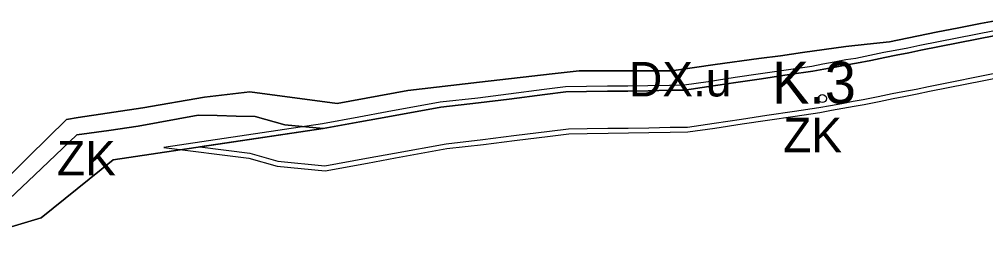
# Model space of a CAD drawing. Extents: x -555509 to -553005, y -1186756 to -1182560.
# Drawn here: x -554084.6 to -553691.8, y -1183467.7 to -1183377.9 of the extents above; entities that cross this region are included whole.
import ezdxf

# ---------------------------------------------------------------- set-up
doc = ezdxf.new("R2010")
doc.units = 0
for name, color, linetype in [('Level 26', 7, 'Continuous'), ('Level 46', 7, 'Continuous'), ('Level 56', 7, 'Continuous'), ('Level 59', 7, 'Continuous'), ('Level 63', 7, 'Continuous'), ('navrh_ZK', 7, 'Continuous'), ('OBRYS_PLOCH', 7, 'Continuous'), ('stav_AP', 7, 'Continuous'), ('stav_ZK', 7, 'Continuous')]:
    doc.layers.add(name, color=color, linetype=linetype)

msp = doc.modelspace()

# ---------------------------------------------------------------- linework, layer by layer
at = {"layer": 'Level 26'}
for p, q in [((-553684.9, -1183377.89), (-553693.84, -1183379.62)), ((-553711.87, -1183383.07), (-553730.92, -1183387.02)), ((-553702.73, -1183381.35), (-553711.87, -1183383.07)), ((-553693.84, -1183379.62), (-553702.73, -1183381.35)), ((-553730.92, -1183387.02), (-553739.93, -1183387.98)), ((-553718.16, -1183390.43), (-553687.79, -1183384.46)), ((-553766.25, -1183391.35), (-553775.12, -1183392.68)), ((-553748.57, -1183388.89), (-553766.25, -1183391.35)), ((-553739.93, -1183387.98), (-553748.57, -1183388.89)), ((-553722.99, -1183391.53), (-553718.16, -1183390.43)), ((-553784.05, -1183393.85), (-553801.72, -1183396.26)), ((-553775.12, -1183392.68), (-553784.05, -1183393.85)), ((-553744.23, -1183395.71), (-553738.51, -1183394.57)), ((-553738.51, -1183394.57), (-553732.81, -1183393.34)), ((-553732.81, -1183393.34), (-553728.14, -1183392.45)), ((-553728.14, -1183392.45), (-553722.99, -1183391.53)), ((-553857.01, -1183398.78), (-553868.05, -1183399.96)), ((-553847.65, -1183398.76), (-553857.01, -1183398.78)), ((-553838.27, -1183398.76), (-553847.65, -1183398.76)), ((-553828.88, -1183398.77), (-553838.27, -1183398.76)), ((-553819.48, -1183398.79), (-553828.88, -1183398.77)), ((-553801.72, -1183396.26), (-553819.48, -1183398.79)), ((-553771.65, -1183400.34), (-553762.06, -1183398.94)), ((-553762.06, -1183398.94), (-553757.56, -1183398.09)), ((-553757.56, -1183398.09), (-553752.95, -1183397.28)), ((-553752.95, -1183397.28), (-553748.21, -1183396.36)), ((-553748.21, -1183396.36), (-553744.23, -1183395.71)), ((-553868.05, -1183399.96), (-553897.55, -1183403.42)), ((-553793.28, -1183403.54), (-553782.96, -1183402.01)), ((-553782.96, -1183402.01), (-553771.65, -1183400.34)), ((-553926.73, -1183406.83), (-553955.37, -1183411.99)), ((-553897.55, -1183403.42), (-553926.73, -1183406.83)), ((-553853.98, -1183407.2), (-553845.49, -1183407.06)), ((-553845.49, -1183407.06), (-553837.21, -1183407)), ((-553837.21, -1183407), (-553829.02, -1183406.87)), ((-553829.02, -1183406.87), (-553820.26, -1183406.69)), ((-553820.26, -1183406.69), (-553814.16, -1183406.62)), ((-553814.16, -1183406.62), (-553804.29, -1183405.2)), ((-553804.29, -1183405.2), (-553793.28, -1183403.54)), ((-554009.3, -1183409.51), (-554034.39, -1183413.78)), ((-553990.96, -1183407.36), (-554009.3, -1183409.51)), ((-553955.37, -1183411.99), (-553990.96, -1183407.36)), ((-553897.94, -1183411.82), (-553885.46, -1183410.23)), ((-553885.46, -1183410.23), (-553870.96, -1183408.4)), ((-553870.96, -1183408.4), (-553862.46, -1183407.33)), ((-553862.46, -1183407.33), (-553853.98, -1183407.2)), ((-554034.39, -1183413.78), (-554060.68, -1183417.74)), ((-553934.77, -1183417.42), (-553913.31, -1183413.52)), ((-553913.31, -1183413.52), (-553897.94, -1183411.82)), ((-554065.44, -1183418.51), (-554080.71, -1183433.51)), ((-554060.68, -1183417.74), (-554065.44, -1183418.51)), ((-554036.25, -1183421.25), (-554011.96, -1183416.74)), ((-554011.96, -1183416.74), (-554004.2, -1183416.94)), ((-554004.2, -1183416.94), (-553996.49, -1183417.14)), ((-553996.49, -1183417.14), (-553988.73, -1183417.33)), ((-553988.73, -1183417.33), (-553976.68, -1183420.7)), ((-553946.22, -1183419.56), (-553934.77, -1183417.42)), ((-554048.21, -1183422.95), (-554036.25, -1183421.25)), ((-553976.68, -1183420.7), (-553961.04, -1183422.25)), ((-553961.04, -1183422.25), (-553946.22, -1183419.56)), ((-554078.44, -1183441.14), (-554061.25, -1183424.79)), ((-554061.25, -1183424.79), (-554048.21, -1183422.95)), ((-554080.71, -1183433.51), (-554092.27, -1183445.06)), ((-554094.02, -1183455.82), (-554078.44, -1183441.14))]:
    msp.add_line(p, q, dxfattribs=at)
at = {"layer": 'Level 46'}
msp.add_circle((-553758.18, -1183410.04), 1.64, dxfattribs=at)
at = {"layer": 'Level 56'}
msp.add_lwpolyline([(-553688.12, -1183382.49), (-553718.58, -1183388.47), (-553723.39, -1183389.57), (-553728.5, -1183390.48), (-553733.21, -1183391.38), (-553738.92, -1183392.61), (-553744.59, -1183393.74), (-553748.56, -1183394.39), (-553753.31, -1183395.31), (-553757.92, -1183396.12), (-553762.39, -1183396.97), (-553771.94, -1183398.36), (-553783.25, -1183400.03), (-553793.58, -1183401.56), (-553804.58, -1183403.22), (-553814.31, -1183404.62), (-553820.29, -1183404.69), (-553829.06, -1183404.87), (-553837.23, -1183405), (-553845.51, -1183405.06), (-553854.01, -1183405.2), (-553862.6, -1183405.33), (-553871.21, -1183406.42), (-553885.71, -1183408.25), (-553898.18, -1183409.83), (-553913.6, -1183411.54), (-553935.13, -1183415.45), (-553946.58, -1183417.59), (-553961.37, -1183420.28), (-554025.81, -1183429.86), (-553991.37, -1183434.24), (-553979.83, -1183437.47), (-553960.35, -1183439.4), (-553943.14, -1183436.28), (-553931.69, -1183434.14), (-553910.85, -1183430.35), (-553895.93, -1183428.7), (-553883.32, -1183427.1), (-553868.83, -1183425.27), (-553861.26, -1183424.31), (-553853.71, -1183424.2), (-553845.29, -1183424.06), (-553837.01, -1183424), (-553828.71, -1183423.87), (-553819.99, -1183423.69), (-553812.85, -1183423.61), (-553801.81, -1183422.02), (-553790.77, -1183420.35), (-553780.47, -1183418.83), (-553769.18, -1183417.16), (-553759.25, -1183415.71), (-553754.51, -1183414.81), (-553749.86, -1183414), (-553745.22, -1183413.1), (-553741.2, -1183412.44), (-553735.06, -1183411.22), (-553729.42, -1183410), (-553725.05, -1183409.17), (-553719.61, -1183408.19), (-553714.63, -1183407.06), (-553684.97, -1183401.23)], dxfattribs=at)
at = {"layer": 'navrh_ZK'}
for p, q in [((-553718.16, -1183390.43), (-553722.99, -1183391.53)), ((-553738.51, -1183394.57), (-553744.23, -1183395.71)), ((-553732.81, -1183393.34), (-553738.51, -1183394.57)), ((-553728.14, -1183392.45), (-553732.81, -1183393.34)), ((-553722.99, -1183391.53), (-553728.14, -1183392.45)), ((-553762.06, -1183398.94), (-553771.65, -1183400.34)), ((-553757.56, -1183398.09), (-553762.06, -1183398.94)), ((-553752.95, -1183397.28), (-553757.56, -1183398.09)), ((-553748.21, -1183396.36), (-553752.95, -1183397.28)), ((-553744.23, -1183395.71), (-553748.21, -1183396.36)), ((-553782.96, -1183402.01), (-553793.28, -1183403.54)), ((-553771.65, -1183400.34), (-553782.96, -1183402.01)), ((-553845.49, -1183407.06), (-553853.98, -1183407.2)), ((-553837.21, -1183407), (-553845.49, -1183407.06)), ((-553814.16, -1183406.62), (-553820.26, -1183406.69)), ((-553804.29, -1183405.2), (-553814.16, -1183406.62)), ((-553793.28, -1183403.54), (-553804.29, -1183405.2)), ((-553885.46, -1183410.23), (-553897.94, -1183411.82)), ((-553870.96, -1183408.4), (-553885.46, -1183410.23)), ((-553862.46, -1183407.33), (-553870.96, -1183408.4)), ((-553853.98, -1183407.2), (-553862.46, -1183407.33)), ((-553897.94, -1183411.82), (-553913.31, -1183413.52)), ((-553961.04, -1183422.25), (-554011.18, -1183429.7)), ((-553946.22, -1183419.56), (-553961.04, -1183422.25))]:
    msp.add_line(p, q, dxfattribs=at)
for points in [[(-553676.67, -1183382.9), (-553687.79, -1183384.46), (-553718.16, -1183390.43)], [(-553943.5, -1183434.31), (-553932.05, -1183432.17), (-553911.14, -1183428.37), (-553896.17, -1183426.72), (-553883.57, -1183425.11), (-553869.08, -1183423.28), (-553861.41, -1183422.32), (-553853.74, -1183422.2), (-553845.31, -1183422.06), (-553837.04, -1183422), (-553828.75, -1183421.87), (-553820.02, -1183421.69), (-553813, -1183421.61), (-553802.1, -1183420.04), (-553791.06, -1183418.38), (-553780.77, -1183416.85), (-553769.47, -1183415.18), (-553759.58, -1183413.74), (-553754.87, -1183412.85), (-553750.22, -1183412.03), (-553745.57, -1183411.13), (-553741.55, -1183410.47), (-553735.46, -1183409.26), (-553729.82, -1183408.04), (-553725.42, -1183407.2), (-553720, -1183406.23), (-553715.05, -1183405.1), (-553685.3, -1183399.26)], [(-553820.26, -1183406.69), (-553829.02, -1183406.87), (-553837.21, -1183407)], [(-553913.31, -1183413.52), (-553934.77, -1183417.42), (-553946.22, -1183419.56)], [(-554011.18, -1183429.7), (-553990.97, -1183432.28), (-553979.46, -1183435.5), (-553960.43, -1183437.38), (-553943.5, -1183434.31)]]:
    msp.add_lwpolyline(points, dxfattribs=at)
at = {"layer": 'OBRYS_PLOCH'}
for p, q in [((-553684.9, -1183377.89), (-553693.84, -1183379.62)), ((-553693.84, -1183379.62), (-553684.9, -1183377.89)), ((-553711.87, -1183383.07), (-553730.92, -1183387.02)), ((-553730.92, -1183387.02), (-553711.87, -1183383.07)), ((-553702.73, -1183381.35), (-553711.87, -1183383.07)), ((-553711.87, -1183383.07), (-553702.73, -1183381.35)), ((-553693.84, -1183379.62), (-553702.73, -1183381.35)), ((-553702.73, -1183381.35), (-553693.84, -1183379.62)), ((-553730.92, -1183387.02), (-553739.93, -1183387.98)), ((-553739.93, -1183387.98), (-553730.92, -1183387.02)), ((-553718.16, -1183390.43), (-553687.79, -1183384.46)), ((-553687.79, -1183384.46), (-553718.16, -1183390.43)), ((-553766.25, -1183391.35), (-553775.12, -1183392.68)), ((-553775.12, -1183392.68), (-553766.25, -1183391.35)), ((-553748.57, -1183388.89), (-553766.25, -1183391.35)), ((-553766.25, -1183391.35), (-553748.57, -1183388.89)), ((-553739.93, -1183387.98), (-553748.57, -1183388.89)), ((-553748.57, -1183388.89), (-553739.93, -1183387.98)), ((-553722.99, -1183391.53), (-553718.16, -1183390.43)), ((-553718.16, -1183390.43), (-553722.99, -1183391.53)), ((-553718.16, -1183390.43), (-553722.99, -1183391.53)), ((-553784.05, -1183393.85), (-553801.72, -1183396.26)), ((-553801.72, -1183396.26), (-553784.05, -1183393.85)), ((-553775.12, -1183392.68), (-553784.05, -1183393.85)), ((-553784.05, -1183393.85), (-553775.12, -1183392.68)), ((-553744.23, -1183395.71), (-553738.51, -1183394.57)), ((-553738.51, -1183394.57), (-553744.23, -1183395.71)), ((-553738.51, -1183394.57), (-553744.23, -1183395.71)), ((-553738.51, -1183394.57), (-553732.81, -1183393.34)), ((-553732.81, -1183393.34), (-553738.51, -1183394.57)), ((-553732.81, -1183393.34), (-553738.51, -1183394.57)), ((-553732.81, -1183393.34), (-553728.14, -1183392.45)), ((-553728.14, -1183392.45), (-553732.81, -1183393.34)), ((-553728.14, -1183392.45), (-553732.81, -1183393.34)), ((-553728.14, -1183392.45), (-553722.99, -1183391.53)), ((-553722.99, -1183391.53), (-553728.14, -1183392.45)), ((-553722.99, -1183391.53), (-553728.14, -1183392.45)), ((-553857.01, -1183398.78), (-553868.05, -1183399.96)), ((-553868.05, -1183399.96), (-553857.01, -1183398.78)), ((-553847.65, -1183398.76), (-553857.01, -1183398.78)), ((-553857.01, -1183398.78), (-553847.65, -1183398.76)), ((-553838.27, -1183398.76), (-553847.65, -1183398.76)), ((-553847.65, -1183398.76), (-553838.27, -1183398.76)), ((-553828.88, -1183398.77), (-553838.27, -1183398.76)), ((-553838.27, -1183398.76), (-553828.88, -1183398.77)), ((-553819.48, -1183398.79), (-553828.88, -1183398.77)), ((-553828.88, -1183398.77), (-553819.48, -1183398.79)), ((-553801.72, -1183396.26), (-553819.48, -1183398.79)), ((-553819.48, -1183398.79), (-553801.72, -1183396.26)), ((-553771.65, -1183400.34), (-553762.06, -1183398.94)), ((-553762.06, -1183398.94), (-553771.65, -1183400.34)), ((-553762.06, -1183398.94), (-553771.65, -1183400.34)), ((-553762.06, -1183398.94), (-553757.56, -1183398.09)), ((-553757.56, -1183398.09), (-553762.06, -1183398.94)), ((-553757.56, -1183398.09), (-553762.06, -1183398.94)), ((-553757.56, -1183398.09), (-553752.95, -1183397.28)), ((-553752.95, -1183397.28), (-553757.56, -1183398.09)), ((-553752.95, -1183397.28), (-553757.56, -1183398.09)), ((-553752.95, -1183397.28), (-553748.21, -1183396.36)), ((-553748.21, -1183396.36), (-553752.95, -1183397.28)), ((-553748.21, -1183396.36), (-553752.95, -1183397.28)), ((-553748.21, -1183396.36), (-553744.23, -1183395.71)), ((-553744.23, -1183395.71), (-553748.21, -1183396.36)), ((-553744.23, -1183395.71), (-553748.21, -1183396.36)), ((-553868.05, -1183399.96), (-553897.55, -1183403.42)), ((-553897.55, -1183403.42), (-553868.05, -1183399.96)), ((-553793.28, -1183403.54), (-553782.96, -1183402.01)), ((-553782.96, -1183402.01), (-553793.28, -1183403.54)), ((-553782.96, -1183402.01), (-553793.28, -1183403.54)), ((-553782.96, -1183402.01), (-553771.65, -1183400.34)), ((-553771.65, -1183400.34), (-553782.96, -1183402.01)), ((-553771.65, -1183400.34), (-553782.96, -1183402.01)), ((-553926.73, -1183406.83), (-553955.37, -1183411.99)), ((-553955.37, -1183411.99), (-553926.73, -1183406.83)), ((-553897.55, -1183403.42), (-553926.73, -1183406.83)), ((-553926.73, -1183406.83), (-553897.55, -1183403.42)), ((-553853.98, -1183407.2), (-553845.49, -1183407.06)), ((-553845.49, -1183407.06), (-553853.98, -1183407.2)), ((-553845.49, -1183407.06), (-553853.98, -1183407.2)), ((-553845.49, -1183407.06), (-553837.21, -1183407)), ((-553837.21, -1183407), (-553845.49, -1183407.06)), ((-553837.21, -1183407), (-553845.49, -1183407.06)), ((-553837.21, -1183407), (-553829.02, -1183406.87)), ((-553829.02, -1183406.87), (-553837.21, -1183407)), ((-553829.02, -1183406.87), (-553820.26, -1183406.69)), ((-553820.26, -1183406.69), (-553829.02, -1183406.87)), ((-553820.26, -1183406.69), (-553814.16, -1183406.62)), ((-553814.16, -1183406.62), (-553820.26, -1183406.69)), ((-553814.16, -1183406.62), (-553820.26, -1183406.69)), ((-553814.16, -1183406.62), (-553804.29, -1183405.2)), ((-553804.29, -1183405.2), (-553814.16, -1183406.62)), ((-553804.29, -1183405.2), (-553814.16, -1183406.62)), ((-553804.29, -1183405.2), (-553793.28, -1183403.54)), ((-553793.28, -1183403.54), (-553804.29, -1183405.2)), ((-553793.28, -1183403.54), (-553804.29, -1183405.2)), ((-554009.3, -1183409.51), (-554034.39, -1183413.78)), ((-554034.39, -1183413.78), (-554009.3, -1183409.51)), ((-553990.96, -1183407.36), (-554009.3, -1183409.51)), ((-554009.3, -1183409.51), (-553990.96, -1183407.36)), ((-553955.37, -1183411.99), (-553990.96, -1183407.36)), ((-553990.96, -1183407.36), (-553955.37, -1183411.99)), ((-553897.94, -1183411.82), (-553885.46, -1183410.23)), ((-553885.46, -1183410.23), (-553897.94, -1183411.82)), ((-553885.46, -1183410.23), (-553897.94, -1183411.82)), ((-553885.46, -1183410.23), (-553870.96, -1183408.4)), ((-553870.96, -1183408.4), (-553885.46, -1183410.23)), ((-553870.96, -1183408.4), (-553885.46, -1183410.23)), ((-553870.96, -1183408.4), (-553862.46, -1183407.33)), ((-553862.46, -1183407.33), (-553870.96, -1183408.4)), ((-553862.46, -1183407.33), (-553870.96, -1183408.4)), ((-553862.46, -1183407.33), (-553853.98, -1183407.2)), ((-553853.98, -1183407.2), (-553862.46, -1183407.33)), ((-553853.98, -1183407.2), (-553862.46, -1183407.33)), ((-554034.39, -1183413.78), (-554060.68, -1183417.74)), ((-554060.68, -1183417.74), (-554034.39, -1183413.78)), ((-553934.77, -1183417.42), (-553913.31, -1183413.52)), ((-553913.31, -1183413.52), (-553934.77, -1183417.42)), ((-553913.31, -1183413.52), (-553897.94, -1183411.82)), ((-553897.94, -1183411.82), (-553913.31, -1183413.52)), ((-553897.94, -1183411.82), (-553913.31, -1183413.52)), ((-554065.44, -1183418.51), (-554080.71, -1183433.51)), ((-554080.71, -1183433.51), (-554065.44, -1183418.51)), ((-554060.68, -1183417.74), (-554065.44, -1183418.51)), ((-554065.44, -1183418.51), (-554060.68, -1183417.74)), ((-554036.25, -1183421.25), (-554011.96, -1183416.74)), ((-554011.96, -1183416.74), (-554004.2, -1183416.94)), ((-554004.2, -1183416.94), (-553996.49, -1183417.14)), ((-553996.49, -1183417.14), (-553988.73, -1183417.33)), ((-553988.73, -1183417.33), (-553976.68, -1183420.7)), ((-553946.22, -1183419.56), (-553934.77, -1183417.42)), ((-553934.77, -1183417.42), (-553946.22, -1183419.56)), ((-554048.21, -1183422.95), (-554036.25, -1183421.25)), ((-553961.04, -1183422.25), (-554011.18, -1183429.7)), ((-553976.68, -1183420.7), (-553961.04, -1183422.25)), ((-553961.04, -1183422.25), (-553946.22, -1183419.56)), ((-553946.22, -1183419.56), (-553961.04, -1183422.25)), ((-553946.22, -1183419.56), (-553961.04, -1183422.25)), ((-554078.44, -1183441.14), (-554061.25, -1183424.79)), ((-554061.25, -1183424.79), (-554048.21, -1183422.95)), ((-554080.71, -1183433.51), (-554092.27, -1183445.06)), ((-554092.27, -1183445.06), (-554080.71, -1183433.51)), ((-554094.02, -1183455.82), (-554078.44, -1183441.14))]:
    msp.add_line(p, q, dxfattribs=at)
for points in [[(-553676.67, -1183382.9), (-553687.79, -1183384.46), (-553718.16, -1183390.43)], [(-553943.5, -1183434.31), (-553932.05, -1183432.17), (-553911.14, -1183428.37), (-553896.17, -1183426.72), (-553883.57, -1183425.11), (-553869.08, -1183423.28), (-553861.41, -1183422.32), (-553853.74, -1183422.2), (-553845.31, -1183422.06), (-553837.04, -1183422), (-553828.75, -1183421.87), (-553820.02, -1183421.69), (-553813, -1183421.61), (-553802.1, -1183420.04), (-553791.06, -1183418.38), (-553780.77, -1183416.85), (-553769.47, -1183415.18), (-553759.58, -1183413.74), (-553754.87, -1183412.85), (-553750.22, -1183412.03), (-553745.57, -1183411.13), (-553741.55, -1183410.47), (-553735.46, -1183409.26), (-553729.82, -1183408.04), (-553725.42, -1183407.2), (-553720, -1183406.23), (-553715.05, -1183405.1), (-553685.3, -1183399.26)], [(-553820.26, -1183406.69), (-553829.02, -1183406.87), (-553837.21, -1183407)], [(-553913.31, -1183413.52), (-553934.77, -1183417.42), (-553946.22, -1183419.56)], [(-553976.68, -1183420.7), (-553988.73, -1183417.33), (-553996.49, -1183417.14), (-554004.2, -1183416.94), (-554011.96, -1183416.74), (-554036.25, -1183421.25), (-554048.21, -1183422.95), (-554061.25, -1183424.79), (-554078.44, -1183441.14), (-554094.02, -1183455.82), (-554106.58, -1183467.73), (-554075.73, -1183458.42), (-554046.43, -1183434.94), (-553961.04, -1183422.25), (-553976.68, -1183420.7)], [(-553961.04, -1183422.25), (-554046.43, -1183434.94), (-554075.73, -1183458.42), (-554106.58, -1183467.73)], [(-554011.18, -1183429.7), (-553990.97, -1183432.28), (-553979.46, -1183435.5), (-553960.43, -1183437.38), (-553943.5, -1183434.31)]]:
    msp.add_lwpolyline(points, dxfattribs=at)
at = {"layer": 'stav_AP'}
for p, q in [((-553693.84, -1183379.62), (-553684.9, -1183377.89)), ((-553730.92, -1183387.02), (-553711.87, -1183383.07)), ((-553711.87, -1183383.07), (-553702.73, -1183381.35)), ((-553702.73, -1183381.35), (-553693.84, -1183379.62)), ((-553739.93, -1183387.98), (-553730.92, -1183387.02)), ((-553687.79, -1183384.46), (-553718.16, -1183390.43)), ((-553775.12, -1183392.68), (-553766.25, -1183391.35)), ((-553766.25, -1183391.35), (-553748.57, -1183388.89)), ((-553748.57, -1183388.89), (-553739.93, -1183387.98)), ((-553718.16, -1183390.43), (-553722.99, -1183391.53)), ((-553801.72, -1183396.26), (-553784.05, -1183393.85)), ((-553784.05, -1183393.85), (-553775.12, -1183392.68)), ((-553738.51, -1183394.57), (-553744.23, -1183395.71)), ((-553732.81, -1183393.34), (-553738.51, -1183394.57)), ((-553728.14, -1183392.45), (-553732.81, -1183393.34)), ((-553722.99, -1183391.53), (-553728.14, -1183392.45)), ((-553868.05, -1183399.96), (-553857.01, -1183398.78)), ((-553857.01, -1183398.78), (-553847.65, -1183398.76)), ((-553847.65, -1183398.76), (-553838.27, -1183398.76)), ((-553838.27, -1183398.76), (-553828.88, -1183398.77)), ((-553828.88, -1183398.77), (-553819.48, -1183398.79)), ((-553819.48, -1183398.79), (-553801.72, -1183396.26)), ((-553762.06, -1183398.94), (-553771.65, -1183400.34)), ((-553757.56, -1183398.09), (-553762.06, -1183398.94)), ((-553752.95, -1183397.28), (-553757.56, -1183398.09)), ((-553748.21, -1183396.36), (-553752.95, -1183397.28)), ((-553744.23, -1183395.71), (-553748.21, -1183396.36)), ((-553897.55, -1183403.42), (-553868.05, -1183399.96)), ((-553782.96, -1183402.01), (-553793.28, -1183403.54)), ((-553771.65, -1183400.34), (-553782.96, -1183402.01)), ((-553955.37, -1183411.99), (-553926.73, -1183406.83)), ((-553926.73, -1183406.83), (-553897.55, -1183403.42)), ((-553845.49, -1183407.06), (-553853.98, -1183407.2)), ((-553837.21, -1183407), (-553845.49, -1183407.06)), ((-553829.02, -1183406.87), (-553837.21, -1183407)), ((-553820.26, -1183406.69), (-553829.02, -1183406.87)), ((-553814.16, -1183406.62), (-553820.26, -1183406.69)), ((-553804.29, -1183405.2), (-553814.16, -1183406.62)), ((-553793.28, -1183403.54), (-553804.29, -1183405.2)), ((-554034.39, -1183413.78), (-554009.3, -1183409.51)), ((-554009.3, -1183409.51), (-553990.96, -1183407.36)), ((-553990.96, -1183407.36), (-553955.37, -1183411.99)), ((-553885.46, -1183410.23), (-553897.94, -1183411.82)), ((-553870.96, -1183408.4), (-553885.46, -1183410.23)), ((-553862.46, -1183407.33), (-553870.96, -1183408.4)), ((-553853.98, -1183407.2), (-553862.46, -1183407.33)), ((-554060.68, -1183417.74), (-554034.39, -1183413.78)), ((-553913.31, -1183413.52), (-553934.77, -1183417.42)), ((-553897.94, -1183411.82), (-553913.31, -1183413.52)), ((-554080.71, -1183433.51), (-554065.44, -1183418.51)), ((-554065.44, -1183418.51), (-554060.68, -1183417.74)), ((-553934.77, -1183417.42), (-553946.22, -1183419.56)), ((-553946.22, -1183419.56), (-553961.04, -1183422.25)), ((-554092.27, -1183445.06), (-554080.71, -1183433.51))]:
    msp.add_line(p, q, dxfattribs=at)
msp.add_lwpolyline([(-553961.04, -1183422.25), (-554046.43, -1183434.94), (-554075.73, -1183458.42), (-554106.58, -1183467.73)], dxfattribs=at)
at = {"layer": 'stav_ZK'}
msp.add_lwpolyline([(-553976.68, -1183420.7), (-553988.73, -1183417.33), (-553996.49, -1183417.14), (-554004.2, -1183416.94), (-554011.96, -1183416.74), (-554036.25, -1183421.25), (-554048.21, -1183422.95), (-554061.25, -1183424.79), (-554078.44, -1183441.14), (-554094.02, -1183455.82), (-554106.58, -1183467.73), (-554075.73, -1183458.42), (-554046.43, -1183434.94), (-553961.04, -1183422.25), (-553976.68, -1183420.7)], dxfattribs=at)

# ---------------------------------------------------------------- texts
at = {"layer": 'Level 46'}
msp.add_text('K.3', height=17, dxfattribs=at).set_placement((-553778.63, -1183412.06))
at = {"layer": 'Level 59'}
for s, p in [('DX.u', (-553836.75, -1183409.18)), ('ZK', (-554069.3, -1183441.22))]:
    msp.add_text(s, height=14, dxfattribs=at).set_placement(p)
at = {"layer": 'Level 63'}
msp.add_text('ZK', height=14, dxfattribs=at).set_placement((-553774.1, -1183431.86))

doc.saveas('drawing.dxf')
